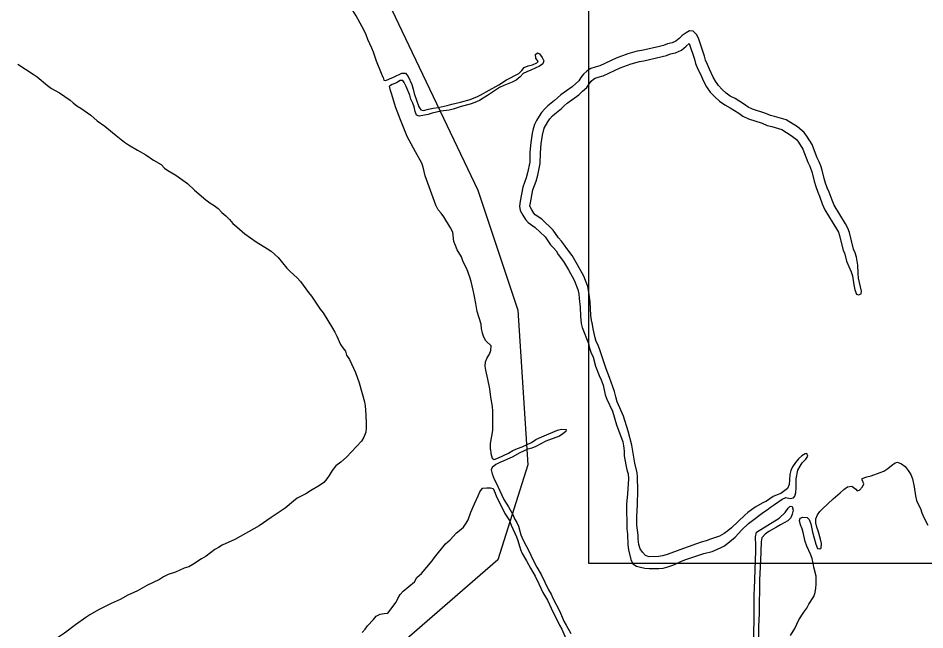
# Model space of a CAD drawing. Extents: x 1945482 to 2853149, y 66427 to 1015778.
# Drawn here: x 2314683 to 2318170, y 199292 to 201645 of the extents above; entities that cross this region are included whole.
import ezdxf

# ---------------------------------------------------------------- set-up
doc = ezdxf.new("R2010")
doc.units = 0
for name, color, linetype in [('Old_Level_50', 7, 'Continuous'), ('Old_Level_60', 7, 'Continuous'), ('Old_Level_63', 7, 'Continuous')]:
    doc.layers.add(name, color=color, linetype=linetype)

msp = doc.modelspace()

# ---------------------------------------------------------------- linework, layer by layer
at = {"layer": 'Old_Level_50'}
msp.add_lwpolyline([(2315300.7, 202622.1), (2315586.1, 202387), (2316066.5, 201791.1), (2316450.8, 200983.7), (2316604.5, 200522.3), (2316643, 199926.4), (2316527.7, 199561.1), (2315663, 198811.4), (2314817.5, 198157.8), (2314663.7, 198023.3), (2314452.4, 197619.6), (2314394.7, 197312), (2314529.2, 197177.4), (2314779, 197004.4), (2316258.6, 197004.4), (2316263.5, 196926.1)], dxfattribs=at)
at = {"layer": 'Old_Level_60'}
for points in [[(2316086.5, 201415.8), (2316080.7, 201431.6), (2316061, 201479.4), (2316049.5, 201513.1), (2316043.5, 201528.5), (2316028, 201562.2), (2316021.2, 201580.5), (2316014, 201596.6), (2316006.2, 201611.4), (2315983, 201653.2), (2315963.5, 201684.3), (2315957.2, 201698.8), (2315960, 201707.9)], [(2317906.7, 200725.6), (2317901.5, 200741.9), (2317895, 200755.6), (2317879.7, 200820.6), (2317873.7, 200837.1), (2317865, 200853.9), (2317820.7, 200925.8), (2317812.5, 200944.4), (2317802.2, 200975.3), (2317794.5, 200991.6), (2317787.7, 201009.8), (2317782, 201028.2), (2317775, 201060), (2317769.7, 201076.7), (2317763.5, 201092.4), (2317756, 201107.3), (2317749, 201124.3), (2317736.7, 201158.9), (2317716.2, 201190.8), (2317705.2, 201205.3), (2317679.5, 201226.1), (2317636.5, 201253.1), (2317591, 201266.4), (2317576, 201269.9), (2317558, 201277.6), (2317506.5, 201294.2), (2317490.7, 201302.2), (2317476.2, 201312.6), (2317440.2, 201335), (2317421, 201344.8), (2317405.2, 201356.4), (2317390, 201370), (2317375.5, 201385.9), (2317364, 201401.9), (2317355.5, 201417.2), (2317342, 201449), (2317333.2, 201465.7), (2317325.7, 201483.4), (2317321.7, 201498.6), (2317298.5, 201567.3), (2317291.2, 201581.4), (2317279, 201594), (2317264.7, 201595.5), (2317251.5, 201588), (2317236.7, 201578.1), (2317225, 201565.7), (2317212.5, 201555.6), (2317198.5, 201549.5), (2317180.5, 201545.6), (2317164, 201539.5), (2317149.5, 201535.6), (2317081, 201520.3), (2317063.5, 201517.4), (2317027.5, 201507), (2316983, 201490.4), (2316919.5, 201460.6), (2316902.2, 201456.3), (2316885.2, 201450.6), (2316871.5, 201442.4), (2316857, 201429.1), (2316847.2, 201416.6), (2316838.7, 201404), (2316813.5, 201380.7), (2316770.2, 201349.2), (2316756.5, 201338), (2316745.5, 201327.8), (2316720, 201307.2), (2316708.2, 201296.2), (2316695.7, 201281.6), (2316686, 201267.8), (2316676.2, 201251.6), (2316668.5, 201236.1), (2316663.5, 201219), (2316659.7, 201202.1), (2316654.5, 201166), (2316651, 201129.3), (2316650.2, 201090.4), (2316642, 201049.6), (2316636.5, 201030.2), (2316624, 200995), (2316613, 200941.2), (2316610.5, 200921.1), (2316614, 200904.5), (2316623.7, 200887), (2316634.2, 200870.8), (2316644.2, 200858.8), (2316671.5, 200839.9), (2316709, 200803.3), (2316730.2, 200773.5), (2316742, 200761.3), (2316751.5, 200749.2), (2316759.5, 200736.1), (2316780.5, 200709), (2316799.2, 200677.2), (2316821.2, 200636.5), (2316835, 200600.5), (2316838.5, 200584.7), (2316840.7, 200566.3), (2316843.5, 200532.8), (2316845, 200498.1)], [(2316834.2, 200696.6), (2316813.5, 200731.8), (2316792.5, 200758.7), (2316784.5, 200772.2), (2316772, 200787.6), (2316761, 200799.3), (2316739.7, 200829.3), (2316697, 200871.1), (2316671.7, 200888.2), (2316666.5, 200894.6), (2316658, 200907.6), (2316652, 200918.6), (2316651, 200922.9), (2316652.5, 200934.6), (2316662.7, 200984.5), (2316674.5, 201018), (2316680.7, 201040.2), (2316690.2, 201086), (2316691, 201127), (2316694.2, 201161.1), (2316699, 201195.2), (2316705.7, 201221.4), (2316719.5, 201245.9), (2316727.2, 201257), (2316737.2, 201268.4), (2316746.2, 201277), (2316771.7, 201297.6), (2316782.7, 201307.8), (2316794.5, 201317.4), (2316839.2, 201349.8), (2316853.5, 201363.7), (2316869.2, 201377.5), (2316879.5, 201393), (2316886.5, 201401.8), (2316895.5, 201410.2), (2316902, 201414.1), (2316913.5, 201417.9), (2316932.7, 201422.6), (2316998.5, 201453.4), (2317040, 201468.9), (2317072.5, 201478.3), (2317089, 201481), (2317159, 201496.8), (2317176.2, 201501.3), (2317191.5, 201507.1), (2317211, 201511.2), (2317233.5, 201521.2), (2317252, 201536.2), (2317262.7, 201547.4), (2317283.5, 201487.1), (2317287.7, 201470.3), (2317297, 201448.5), (2317305.7, 201432.1), (2317319.5, 201399.6), (2317330, 201380.4), (2317344.5, 201360.5), (2317362, 201341.6), (2317380, 201325.3), (2317400, 201310.6), (2317420.5, 201300.2), (2317454, 201279.3), (2317470, 201267.9), (2317491.2, 201257.1), (2317544, 201240.1), (2317563.5, 201231.8), (2317580.7, 201227.7), (2317620, 201216.4), (2317656, 201193.6), (2317676.2, 201177.4), (2317683.2, 201168.2), (2317700.5, 201140.9), (2317719.5, 201090.8), (2317727, 201075.8), (2317736.2, 201050.2), (2317743.5, 201017.4), (2317750, 200996.8), (2317757.7, 200976), (2317765, 200960.4), (2317775, 200930), (2317785.2, 200907.1), (2317813.7, 200861.5), (2317830, 200834.3), (2317837, 200821), (2317841.5, 200808.8), (2317855, 200751.1), (2317861, 200741.9), (2317868, 200710.6), (2317886.2, 200668.8), (2317891.5, 200654.3), (2317896.2, 200618.9), (2317900.5, 200600), (2317906.7, 200583.8), (2317914.5, 200580.1), (2317924.7, 200584.1), (2317926.5, 200594.7), (2317922, 200610.8), (2317915, 200644.5), (2317913, 200662.6), (2317912, 200695.1), (2317906.7, 200725.6)], [(2316449.7, 201342.9), (2316465.2, 201350.7), (2316482.7, 201361.4), (2316531.2, 201387.8), (2316561, 201407.4), (2316608.5, 201431.5), (2316620, 201443.4), (2316628.7, 201454.6), (2316644.5, 201460.7), (2316661.2, 201465.1), (2316677.7, 201472.4), (2316682.5, 201478), (2316674, 201491.2), (2316672.7, 201504.5), (2316679.5, 201511.4), (2316687.7, 201507.7), (2316698.5, 201493.8), (2316704.5, 201480.3), (2316700.5, 201469.2), (2316687.2, 201460.5), (2316654.2, 201443.9), (2316638.7, 201438.7), (2316625.5, 201431.3), (2316613, 201418.5), (2316598, 201406.3), (2316582.2, 201397.8), (2316551, 201385.9), (2316533.7, 201377.3), (2316487.7, 201347.2), (2316471, 201337.3), (2316456.7, 201327.5), (2316439, 201319.6), (2316421, 201313.6), (2316387, 201304.7), (2316356, 201294), (2316340.5, 201290.9), (2316307.7, 201287.4), (2316274.5, 201279.4), (2316260.2, 201274.1), (2316225.5, 201267.4), (2316214.5, 201271), (2316209.2, 201285.9), (2316205.5, 201303.7), (2316200.2, 201318.2), (2316193.5, 201333), (2316189.5, 201348.2), (2316175.5, 201381.6), (2316167, 201397.7), (2316162.2, 201405), (2316152, 201404.5), (2316138, 201395.9), (2316121.2, 201388.9), (2316111.2, 201382.4)], [(2314682, 201467.3), (2314741.2, 201429.1), (2314755.5, 201418.9), (2314796, 201385.7), (2314811.5, 201374.1), (2314841.7, 201357.8), (2314883, 201328.9), (2314894.2, 201318.8), (2314908.5, 201308), (2314923.5, 201299), (2314962.5, 201271), (2314987.2, 201249.7), (2315016, 201228.8), (2315045.5, 201204.6), (2315060.2, 201193.8), (2315092, 201168.2), (2315107.7, 201156.8), (2315141.5, 201136.9), (2315174.5, 201118.8), (2315203.2, 201099), (2315233.2, 201081.3), (2315245.5, 201068), (2315258.5, 201058.5), (2315289.2, 201041.1), (2315334.5, 201009), (2315360.7, 200983.7), (2315405, 200946.1), (2315420.2, 200934.7), (2315436.5, 200924.7), (2315451.7, 200912.1), (2315466.5, 200897.2), (2315482, 200884.2), (2315495.7, 200869.9), (2315509, 200854.6), (2315524.5, 200841.7), (2315554.2, 200814.8), (2315598.5, 200784.9), (2315642, 200758), (2315655.7, 200748.2), (2315683, 200724.6), (2315716.2, 200683.1), (2315728.7, 200669.8), (2315756, 200645.9), (2315768.7, 200631.7), (2315779.5, 200618.3), (2315799.5, 200589.5), (2315811.2, 200575.7), (2315844.5, 200525.5), (2315855.5, 200511), (2315891.2, 200452.1), (2315901, 200437.5), (2315909, 200422.1), (2315923, 200389.5), (2315931.2, 200376.2), (2315941.2, 200363.9), (2315946, 200348.2), (2315956.5, 200331.7), (2315980.2, 200282.3), (2315994.5, 200242.6), (2316014.5, 200168.8), (2316017, 200153.7), (2316020, 200118.9), (2316021.2, 200084.2), (2316021, 200068.2), (2316019.5, 200052.3), (2316012.5, 200033.7), (2316002.7, 200017.3), (2315946.2, 199956.4), (2315923.2, 199936.8), (2315904.2, 199922.8), (2315890, 199904.5), (2315879, 199885.9), (2315870.2, 199873.4), (2315858.5, 199858.9), (2315842.2, 199847.4), (2315807, 199826.8), (2315789.5, 199815.2), (2315756.5, 199798.7), (2315741.2, 199787.1), (2315710, 199760.3), (2315655.5, 199724.9), (2315609.5, 199692.3), (2315516.5, 199640.4), (2315467.5, 199617.6), (2315453.7, 199609.6), (2315439.7, 199600.9), (2315405.7, 199575.8), (2315388.2, 199565.4), (2315354.5, 199543.4), (2315338.7, 199534.7), (2315322, 199529.6), (2315288.2, 199514.6), (2315259.5, 199504.8), (2315242, 199496.6), (2315226.7, 199486.2), (2315178.2, 199462.6), (2315141.5, 199442.7)], [(2316086.5, 201415.8), (2316088.7, 201406.4), (2316096.5, 201404.4), (2316110.7, 201411.6), (2316126, 201417.6), (2316158.5, 201433.6), (2316172.2, 201432.9), (2316182.5, 201420.6), (2316197, 201389.8), (2316202.2, 201372.1), (2316206.2, 201354.2), (2316223.2, 201303.4), (2316231, 201291.9), (2316242.2, 201289.7), (2316261, 201294.8), (2316279, 201298.6), (2316298.2, 201301.5), (2316332.5, 201309.2), (2316350, 201313.9), (2316384.5, 201321), (2316420.7, 201331.6), (2316449.7, 201342.9)], [(2316499.5, 199985.3), (2316499.7, 200007.4), (2316501.7, 200024.9), (2316506, 200043.6), (2316508.7, 200060.2), (2316507.7, 200094), (2316508, 200133.8), (2316507, 200150.9), (2316500.7, 200186.5), (2316496.5, 200219.3), (2316489, 200256.6), (2316481, 200290.6), (2316479, 200306.5), (2316480.7, 200323.6), (2316486.5, 200338.4), (2316495.2, 200352.7), (2316500.5, 200367), (2316501.5, 200385.1), (2316481.2, 200404), (2316473.5, 200417.8), (2316469, 200432.7), (2316465, 200451.7), (2316463, 200467.2), (2316448.2, 200516.1), (2316443.5, 200547.9), (2316436, 200581.2), (2316433.2, 200598.9), (2316425, 200631.5), (2316419.7, 200648.4), (2316408.2, 200680.4), (2316400, 200695.1), (2316392.7, 200711.1), (2316388, 200726.4), (2316370.5, 200753.7), (2316364.2, 200770), (2316358.5, 200786.3), (2316355, 200821.8), (2316346, 200838.1), (2316319.7, 200881.1), (2316310, 200894.8), (2316297.5, 200907.8), (2316289.5, 200925.3), (2316248.5, 201037.6), (2316240, 201071.7), (2316235, 201087), (2316211.5, 201131), (2316186, 201175.3), (2316179.2, 201189.5), (2316153, 201253.3), (2316134, 201303.1), (2316120.5, 201350.5), (2316114.2, 201365.8), (2316111.2, 201382.4)], [(2317635.5, 199801), (2317651.2, 199797.9), (2317664, 199800.2), (2317669.2, 199806.1), (2317673, 199820.8), (2317674.7, 199838.8), (2317675.2, 199873), (2317681.5, 199906.7), (2317689.5, 199922.3), (2317698.2, 199934.9), (2317711.5, 199948.6), (2317719.5, 199960.6), (2317716, 199970.5), (2317709, 199969.5), (2317696, 199961.5), (2317683.5, 199949.9), (2317672.5, 199936.3), (2317661, 199919.2), (2317654.5, 199905.1), (2317650.7, 199889.4), (2317649.5, 199869.5), (2317647.2, 199851.5), (2317641.7, 199836.4), (2317616, 199816.5), (2317601, 199811.5), (2317586.7, 199804.6), (2317560.7, 199786.7), (2317546.5, 199780.8), (2317517.5, 199764.3), (2317489.2, 199744), (2317477.5, 199734), (2317426, 199684.7), (2317412.5, 199673.4), (2317397.5, 199662.6), (2317379.5, 199653), (2317345.2, 199641.1), (2317328.2, 199634.1), (2317309.5, 199629), (2317241.7, 199605.6), (2317193, 199587), (2317175.2, 199581.1), (2317160.2, 199577.4), (2317145, 199574.8), (2317109.7, 199573.3), (2317095.7, 199578.8), (2317084, 199590.6), (2317075, 199603.7), (2317069.5, 199621.1), (2317067, 199640.9), (2317066.5, 199656.8), (2317062.5, 199695), (2317062.2, 199726.5), (2317065, 199774.2), (2317066.2, 199828.3), (2317065, 199881.2), (2317063, 199896.1), (2317054, 199932.9), (2317049.7, 199963.7), (2317042.5, 200003.1), (2317029.2, 200056), (2317010.5, 200113.8), (2316987, 200169.3), (2316981, 200188), (2316975.5, 200208.9), (2316957, 200262.6), (2316943.5, 200296.6), (2316920.5, 200365.6), (2316912.7, 200387), (2316906, 200400.7), (2316901.5, 200415.2), (2316894, 200449.9), (2316891.5, 200466.7), (2316887.5, 200483.7), (2316884.7, 200500.7), (2316882.2, 200553.9), (2316878, 200591.3), (2316873.5, 200612.3), (2316858, 200652.6), (2316834.2, 200696.6)], [(2316845, 200498.1), (2316848, 200469.8), (2316851.5, 200454.6), (2316876.7, 200393.5), (2316879.7, 200376.1), (2316885.2, 200360.3), (2316893.7, 200340.8), (2316903.7, 200306), (2316917.2, 200270.7), (2316925.5, 200253.2), (2316932, 200233.1), (2316940.2, 200196.4), (2316946.2, 200179.6), (2316969, 200133), (2316983.5, 200080.5), (2317008, 200014.8), (2317011.2, 200000), (2317013.7, 199980.2), (2317012.7, 199961.2), (2317019.5, 199926.5), (2317023.7, 199908.3), (2317028.7, 199892), (2317030, 199872.7), (2317026.5, 199816), (2317022.5, 199776), (2317024, 199680.9), (2317026.2, 199659.9), (2317027.5, 199619.3), (2317030.2, 199599.7), (2317039.2, 199562.6), (2317046.7, 199546.3), (2317060.5, 199537.7), (2317075.5, 199533.7), (2317092.7, 199530.2), (2317109.7, 199527.9), (2317146.5, 199528.1), (2317163.5, 199530.1), (2317181.2, 199534.7), (2317200.2, 199541), (2317218, 199548.3), (2317233.5, 199556.4), (2317250.5, 199563.3), (2317319.5, 199585.7), (2317351.5, 199593.9), (2317384, 199608.1), (2317399.2, 199615.9), (2317440, 199649.2), (2317465.5, 199676.4), (2317491.7, 199701.1), (2317506.5, 199713.2), (2317549, 199744.7), (2317562.7, 199753.5), (2317576, 199764.7), (2317591, 199774.1), (2317620.5, 199794.4), (2317635.5, 199801)], [(2316499.5, 199985.3), (2316500.5, 199969.9), (2316505.2, 199952.4), (2316514, 199947.4), (2316529.7, 199953.5), (2316568, 199971.8), (2316585.2, 199981.9), (2316603.2, 199989.8), (2316620.5, 199996.2), (2316657, 200013.4), (2316674.2, 200023.9), (2316688.2, 200030.9), (2316706, 200037.8), (2316756.5, 200060.1), (2316772.2, 200063.9), (2316790.7, 200062.9), (2316789.5, 200055), (2316777.2, 200045.7), (2316764, 200037.6), (2316711.5, 200017.7), (2316674, 199997.3), (2316657.7, 199991.1), (2316642.5, 199987.6), (2316612, 199973.2), (2316582, 199955.8), (2316564.5, 199949.3), (2316550.5, 199942.4), (2316535, 199936.2), (2316519.5, 199927.9), (2316505.5, 199916.3), (2316502.2, 199907.2), (2316506, 199891.8), (2316514, 199872), (2316521.5, 199858.3), (2316534.7, 199826.4), (2316550.7, 199793.1), (2316568.5, 199765.6), (2316586.2, 199733.4), (2316592.2, 199718.7), (2316600, 199705.6), (2316606.5, 199690.9), (2316616.2, 199658.1), (2316623.5, 199639.8), (2316650, 199588.9), (2316658.2, 199571.1), (2316678, 199533.8), (2316694, 199505.6), (2316722.2, 199445.8), (2316732.5, 199429), (2316739, 199413.9)], [(2317963.2, 199885), (2317997.7, 199897), (2318011.7, 199903), (2318027, 199913.3), (2318040.7, 199924.9), (2318055, 199935), (2318064, 199937.8), (2318080, 199931), (2318093.5, 199921), (2318106, 199905.7), (2318116.2, 199889.3), (2318122.2, 199873), (2318128.7, 199842.2), (2318133.5, 199807.6), (2318137.2, 199790.3), (2318144.5, 199773.5), (2318152.5, 199758.7), (2318158.2, 199741.9), (2318166, 199724.8), (2318181.5, 199694.5)], [(2317652.7, 199270.6), (2317669, 199297.5), (2317685.5, 199331.5), (2317704.2, 199360.7), (2317715.2, 199375.5), (2317723.7, 199391), (2317742.7, 199420.4), (2317747.5, 199436.6), (2317750.2, 199452.2), (2317751.2, 199468.1), (2317751, 199498.8), (2317742.5, 199533.4), (2317740.5, 199548.9), (2317736.2, 199566.5), (2317730, 199584), (2317715.5, 199614.8), (2317709, 199632.5), (2317702, 199667), (2317697.7, 199681.4), (2317691.7, 199696.6), (2317687, 199713.1), (2317689.5, 199722.1), (2317700.5, 199725.3), (2317716.7, 199724.5), (2317724.5, 199717), (2317730.5, 199699.7), (2317737, 199668.1), (2317750.5, 199621.7), (2317757.2, 199605.1), (2317766.2, 199604.1), (2317771, 199608.3), (2317771.7, 199624.4), (2317768.5, 199640.7), (2317759.5, 199672.9), (2317754.5, 199687.3), (2317750.2, 199704.2), (2317750.5, 199719.4), (2317756.5, 199734.2), (2317765.5, 199747.1), (2317775.7, 199758.3), (2317816.5, 199795.8), (2317844.5, 199819.6), (2317858, 199832.4), (2317872.5, 199842.1), (2317889.2, 199845.3), (2317903.7, 199833.8), (2317909.7, 199827.4), (2317917.7, 199829.5), (2317930, 199841.9), (2317934.5, 199853.3), (2317928.2, 199869.1), (2317929, 199874.8), (2317946, 199880.4), (2317963.2, 199885)], [(2316005.5, 199281.8), (2316017.2, 199294.8), (2316026.7, 199307.3), (2316049, 199332.1), (2316059.5, 199345.2), (2316075.5, 199352.1), (2316090.5, 199355.9), (2316104, 199356.9), (2316136.7, 199398.9), (2316143.5, 199413.2), (2316152.5, 199428.2), (2316163, 199441.5), (2316207, 199477.3), (2316216.2, 199493.4), (2316234, 199509.4), (2316274.7, 199558.2), (2316283.5, 199570.6), (2316326.5, 199622.9), (2316344, 199638.7), (2316368.7, 199665.2), (2316380.7, 199674.1), (2316395.2, 199687.7), (2316405.7, 199702), (2316413.5, 199714.9), (2316423.7, 199745.2), (2316437.5, 199777.4), (2316452, 199807.1), (2316458.7, 199823.4), (2316468.5, 199837.5), (2316470.3, 199837.7)], [(2316470.3, 199837.7), (2316484.7, 199839), (2316499.7, 199837.9), (2316509, 199836.3), (2316517.7, 199818.6), (2316522.5, 199803.4), (2316538, 199774.1), (2316554.2, 199740.4), (2316572, 199713.1), (2316579, 199694.7), (2316599.5, 199650.2), (2316605, 199635.5), (2316615, 199600.8), (2316621.2, 199586.3), (2316638, 199558.2), (2316652.5, 199529.7), (2316670.5, 199498.9), (2316685.5, 199469.2), (2316700.5, 199436.5), (2316718, 199406.6), (2316740.2, 199359.3), (2316748.5, 199345.3), (2316765, 199310.2), (2316773.2, 199294.8), (2316792.7, 199249.6)], [(2317510, 199232.8), (2317513.5, 199330.8), (2317513, 199392.6), (2317513.5, 199429.1), (2317514.7, 199449.7), (2317519.2, 199595.7), (2317519.5, 199616.6), (2317518.5, 199650.3), (2317522, 199668.3), (2317609, 199721.4), (2317632.2, 199744), (2317643.7, 199759.7), (2317651.5, 199767.9), (2317659.7, 199766.9), (2317663.7, 199752.5), (2317659.5, 199737.2), (2317653.7, 199722.9), (2317642.2, 199711), (2317614.5, 199696.4), (2317599.5, 199686.8), (2317570.2, 199670.6), (2317555.2, 199659.7), (2317543, 199646.6), (2317539.5, 199630.3), (2317537.7, 199557.6), (2317534, 199485.2), (2317532.5, 199356.3), (2317529.7, 199303.5), (2317529.5, 199241.8)], [(2315141.5, 199442.7), (2315105, 199425.6), (2315075.5, 199409), (2315041.2, 199394.2), (2314992, 199369.4), (2314958.2, 199349.8), (2314943.7, 199340.5), (2314903.5, 199312.1), (2314861.7, 199279.1), (2314819, 199251.4), (2314789.2, 199234.2), (2314759.5, 199213), (2314730.5, 199195.5), (2314717.7, 199186.5), (2314704.5, 199175.5), (2314691.2, 199166.3), (2314677.2, 199155.1)], [(2316739, 199413.9), (2316766.5, 199363.5), (2316781.7, 199326.4), (2316790, 199310.1), (2316808.7, 199278.7)]]:
    msp.add_lwpolyline(points, dxfattribs=at)
at = {"layer": 'Old_Level_63'}
msp.add_lwpolyline([(2316877.7, 206729.9), (2330723.3, 206729.9), (2330723.3, 199547.9), (2316877.7, 199547.9)], close=True, dxfattribs=at)

doc.saveas('drawing.dxf')
